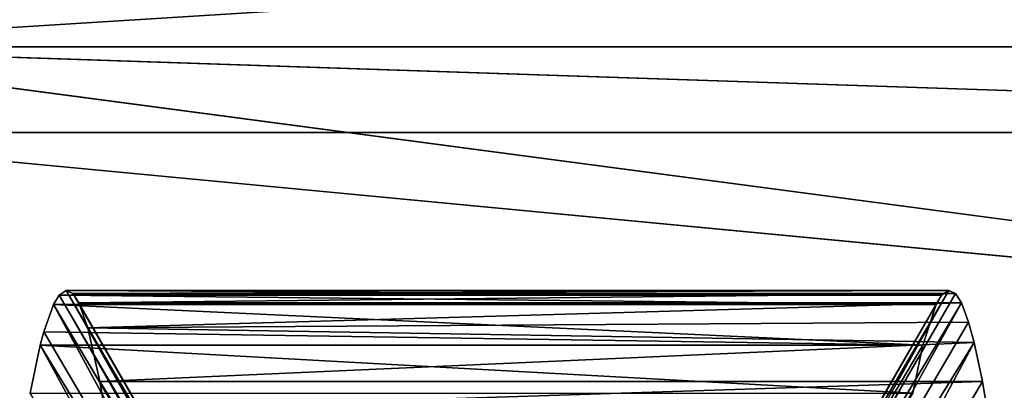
# Model space of a CAD drawing. Extents: x 0 to 4.5, y 0 to 2.5.
# Tile 640 of 656: x 3.5394 to 3.6614, y 1.7376 to 1.7835. Entities that reach past the tile are written whole.
import ezdxf

# ---------------------------------------------------------------- set-up
doc = ezdxf.new("R2010")
doc.units = 0
doc.header["$LTSCALE"] = 2.54
doc.layers.get('0').update_dxf_attribs({"color": 13, "linetype": 'CONTINUOUS'})

# ---------------------------------------------------------------- blocks, each defined once
blk = doc.blocks.new('HACZYK_NA_R_CZNIKI_YUZO_ST')
at = {"color": 0}
for p, q in [((4.4, 1.8363, 0.14603), (3.5, 1.78016, 0.118)), ((4.4, 1.8363, 0.14603), (3.5, 1.78016, 0.118)), ((3.5, 1.78016, 0.118), (4.4, 1.66091, 0.06947)), ((3.5, 1.78016, 0.118), (4.4, 1.66091, 0.06947)), ((3.5, 1.78016, 0.118), (4.4, 1.75007, 0.10439)), ((4.4, 1.78016, 0.118), (3.5, 1.78016, 0.118)), ((4.4, 1.78016, 0.118), (3.5, 1.78016, 0.118)), ((3.5, 1.78016, 0.118), (4.4, 1.75007, 0.10439)), ((3.5, 1.76955, 2.38691), (4.4, 1.76955, 2.38691)), ((3.5, 1.76955, 2.38691), (4.4, 1.76955, 2.38691)), ((3.5, 1.76955, 2.38691), (4.4, 1.68409, 2.42221)), ((3.5, 1.76955, 2.38691), (4.4, 1.68409, 2.42221)), ((3.54428, 1.74941, 1.22577), (3.54517, 1.75, 1.24856)), ((3.54428, 1.74941, 1.22577), (3.54517, 1.75, 1.24856)), ((3.58504, 1.68201, 1.26685), (3.54517, 1.75, 1.24856)), ((3.54517, 1.75, 1.24856), (3.54598, 1.74962, 1.26949)), ((3.58504, 1.68201, 1.26685), (3.54517, 1.75, 1.24856)), ((3.58365, 1.68211, 1.23593), (3.54517, 1.75, 1.24856)), ((3.58365, 1.68211, 1.23593), (3.54517, 1.75, 1.24856)), ((3.65365, 1.74941, 1.22577), (3.54517, 1.75, 1.24856)), ((3.65365, 1.74941, 1.22577), (3.54517, 1.75, 1.24856)), ((3.65456, 1.75, 1.24896), (3.54517, 1.75, 1.24856)), ((3.65456, 1.75, 1.24896), (3.54517, 1.75, 1.24856)), ((3.54517, 1.75, 1.24856), (3.54598, 1.74962, 1.26949)), ((3.65456, 1.75, 1.24896), (3.54598, 1.74962, 1.26949)), ((3.65456, 1.75, 1.24896), (3.54598, 1.74962, 1.26949)), ((3.6149, 1.68211, 1.23593), (3.65456, 1.75, 1.24896)), ((3.6149, 1.68211, 1.23593), (3.65456, 1.75, 1.24896)), ((3.61629, 1.68201, 1.26685), (3.65456, 1.75, 1.24896)), ((3.61629, 1.68201, 1.26685), (3.65456, 1.75, 1.24896)), ((3.65456, 1.75, 1.24896), (3.65365, 1.74941, 1.22577)), ((3.65456, 1.75, 1.24896), (3.65365, 1.74941, 1.22577)), ((3.65536, 1.74962, 1.26949), (3.65456, 1.75, 1.24896)), ((3.65536, 1.74962, 1.26949), (3.65456, 1.75, 1.24896)), ((3.54359, 1.74826, 1.20836), (3.54428, 1.74941, 1.22577)), ((3.54359, 1.74826, 1.20836), (3.54428, 1.74941, 1.22577)), ((3.58365, 1.68211, 1.23593), (3.54428, 1.74941, 1.22577)), ((3.58365, 1.68211, 1.23593), (3.54428, 1.74941, 1.22577)), ((3.58323, 1.68172, 1.22675), (3.54428, 1.74941, 1.22577)), ((3.58323, 1.68172, 1.22675), (3.54428, 1.74941, 1.22577)), ((3.65296, 1.74826, 1.20836), (3.54428, 1.74941, 1.22577)), ((3.65296, 1.74826, 1.20836), (3.54428, 1.74941, 1.22577)), ((3.65365, 1.74941, 1.22577), (3.54428, 1.74941, 1.22577)), ((3.65365, 1.74941, 1.22577), (3.54428, 1.74941, 1.22577)), ((3.58504, 1.68201, 1.26685), (3.54598, 1.74962, 1.26949)), ((3.54598, 1.74962, 1.26949), (3.54674, 1.74844, 1.28943)), ((3.58504, 1.68201, 1.26685), (3.54598, 1.74962, 1.26949)), ((3.65536, 1.74962, 1.26949), (3.54598, 1.74962, 1.26949)), ((3.65536, 1.74962, 1.26949), (3.54598, 1.74962, 1.26949)), ((3.54598, 1.74962, 1.26949), (3.54674, 1.74844, 1.28943)), ((3.65536, 1.74962, 1.26949), (3.54674, 1.74844, 1.28943)), ((3.65536, 1.74962, 1.26949), (3.54674, 1.74844, 1.28943)), ((3.61448, 1.68172, 1.22675), (3.65365, 1.74941, 1.22577)), ((3.61448, 1.68172, 1.22675), (3.65365, 1.74941, 1.22577)), ((3.6149, 1.68211, 1.23593), (3.65365, 1.74941, 1.22577)), ((3.6149, 1.68211, 1.23593), (3.65365, 1.74941, 1.22577)), ((3.61629, 1.68201, 1.26685), (3.65536, 1.74962, 1.26949)), ((3.61629, 1.68201, 1.26685), (3.65536, 1.74962, 1.26949)), ((3.65365, 1.74941, 1.22577), (3.65296, 1.74826, 1.20836)), ((3.65365, 1.74941, 1.22577), (3.65296, 1.74826, 1.20836)), ((3.65612, 1.74844, 1.28943), (3.65536, 1.74962, 1.26949)), ((3.65612, 1.74844, 1.28943), (3.65536, 1.74962, 1.26949)), ((3.54239, 1.74488, 1.17865), (3.54359, 1.74826, 1.20836)), ((3.54239, 1.74488, 1.17865), (3.54359, 1.74826, 1.20836)), ((3.58323, 1.68172, 1.22675), (3.54359, 1.74826, 1.20836)), ((3.58323, 1.68172, 1.22675), (3.54359, 1.74826, 1.20836)), ((3.58158, 1.67829, 1.19097), (3.54359, 1.74826, 1.20836)), ((3.58158, 1.67829, 1.19097), (3.54359, 1.74826, 1.20836)), ((3.65132, 1.74321, 1.16791), (3.54359, 1.74826, 1.20836)), ((3.65132, 1.74321, 1.16791), (3.54359, 1.74826, 1.20836)), ((3.65296, 1.74826, 1.20836), (3.54359, 1.74826, 1.20836)), ((3.65296, 1.74826, 1.20836), (3.54359, 1.74826, 1.20836)), ((3.58655, 1.67932, 1.30099), (3.54674, 1.74844, 1.28943)), ((3.54674, 1.74844, 1.28943), (3.54783, 1.74537, 1.3179)), ((3.58655, 1.67932, 1.30099), (3.54674, 1.74844, 1.28943)), ((3.58504, 1.68201, 1.26685), (3.54674, 1.74844, 1.28943)), ((3.58504, 1.68201, 1.26685), (3.54674, 1.74844, 1.28943)), ((3.65612, 1.74844, 1.28943), (3.54674, 1.74844, 1.28943)), ((3.65612, 1.74844, 1.28943), (3.54674, 1.74844, 1.28943)), ((3.54674, 1.74844, 1.28943), (3.54783, 1.74537, 1.3179)), ((3.65612, 1.74844, 1.28943), (3.54783, 1.74537, 1.3179)), ((3.65612, 1.74844, 1.28943), (3.54783, 1.74537, 1.3179)), ((3.61283, 1.67829, 1.19097), (3.65296, 1.74826, 1.20836)), ((3.61283, 1.67829, 1.19097), (3.65296, 1.74826, 1.20836)), ((3.61448, 1.68172, 1.22675), (3.65296, 1.74826, 1.20836)), ((3.61448, 1.68172, 1.22675), (3.65296, 1.74826, 1.20836)), ((3.61629, 1.68201, 1.26685), (3.65612, 1.74844, 1.28943)), ((3.61629, 1.68201, 1.26685), (3.65612, 1.74844, 1.28943)), ((3.6178, 1.67932, 1.30099), (3.65612, 1.74844, 1.28943)), ((3.6178, 1.67932, 1.30099), (3.65612, 1.74844, 1.28943)), ((3.65296, 1.74826, 1.20836), (3.65132, 1.74321, 1.16791)), ((3.65296, 1.74826, 1.20836), (3.65132, 1.74321, 1.16791)), ((3.657, 1.74607, 1.31256), (3.65612, 1.74844, 1.28943)), ((3.657, 1.74607, 1.31256), (3.65612, 1.74844, 1.28943)), ((3.657, 1.74607, 1.31256), (3.54783, 1.74537, 1.3179)), ((3.657, 1.74607, 1.31256), (3.54783, 1.74537, 1.3179)), ((3.58655, 1.67932, 1.30099), (3.54783, 1.74537, 1.3179)), ((3.54783, 1.74537, 1.3179), (3.54933, 1.73872, 1.35561)), ((3.58655, 1.67932, 1.30099), (3.54783, 1.74537, 1.3179)), ((3.65768, 1.74355, 1.33005), (3.54783, 1.74537, 1.3179)), ((3.65768, 1.74355, 1.33005), (3.54783, 1.74537, 1.3179)), ((3.54783, 1.74537, 1.3179), (3.54933, 1.73872, 1.35561)), ((3.6178, 1.67932, 1.30099), (3.657, 1.74607, 1.31256)), ((3.6178, 1.67932, 1.30099), (3.657, 1.74607, 1.31256)), ((3.65768, 1.74355, 1.33005), (3.657, 1.74607, 1.31256)), ((3.65768, 1.74355, 1.33005), (3.657, 1.74607, 1.31256)), ((3.54195, 1.74321, 1.16791), (3.54239, 1.74488, 1.17865)), ((3.54195, 1.74321, 1.16791), (3.54239, 1.74488, 1.17865)), ((3.58158, 1.67829, 1.19097), (3.54239, 1.74488, 1.17865)), ((3.58158, 1.67829, 1.19097), (3.54239, 1.74488, 1.17865)), ((3.65132, 1.74321, 1.16791), (3.54239, 1.74488, 1.17865)), ((3.65132, 1.74321, 1.16791), (3.54239, 1.74488, 1.17865)), ((3.54071, 1.73727, 1.13791), (3.54195, 1.74321, 1.16791)), ((3.54071, 1.73727, 1.13791), (3.54195, 1.74321, 1.16791)), ((3.58158, 1.67829, 1.19097), (3.54195, 1.74321, 1.16791)), ((3.58158, 1.67829, 1.19097), (3.54195, 1.74321, 1.16791)), ((3.58019, 1.67325, 1.16179), (3.54195, 1.74321, 1.16791)), ((3.58019, 1.67325, 1.16179), (3.54195, 1.74321, 1.16791)), ((3.65008, 1.73727, 1.13791), (3.54195, 1.74321, 1.16791)), ((3.65008, 1.73727, 1.13791), (3.54195, 1.74321, 1.16791)), ((3.65132, 1.74321, 1.16791), (3.54195, 1.74321, 1.16791)), ((3.65132, 1.74321, 1.16791), (3.54195, 1.74321, 1.16791)), ((3.65768, 1.74355, 1.33005), (3.54933, 1.73872, 1.35561)), ((3.65768, 1.74355, 1.33005), (3.54933, 1.73872, 1.35561)), ((3.61283, 1.67829, 1.19097), (3.65132, 1.74321, 1.16791)), ((3.61283, 1.67829, 1.19097), (3.65132, 1.74321, 1.16791)), ((3.6178, 1.67932, 1.30099), (3.65768, 1.74355, 1.33005)), ((3.6178, 1.67932, 1.30099), (3.65768, 1.74355, 1.33005)), ((3.61964, 1.67259, 1.34132), (3.65768, 1.74355, 1.33005)), ((3.61964, 1.67259, 1.34132), (3.65768, 1.74355, 1.33005)), ((3.65132, 1.74321, 1.16791), (3.65008, 1.73727, 1.13791)), ((3.65132, 1.74321, 1.16791), (3.65008, 1.73727, 1.13791)), ((3.6587, 1.73872, 1.35561), (3.65768, 1.74355, 1.33005)), ((3.6587, 1.73872, 1.35561), (3.65768, 1.74355, 1.33005)), ((3.58839, 1.67259, 1.34132), (3.54933, 1.73872, 1.35561)), ((3.54933, 1.73872, 1.35561), (3.54994, 1.7352, 1.37075)), ((3.58839, 1.67259, 1.34132), (3.54933, 1.73872, 1.35561)), ((3.58655, 1.67932, 1.30099), (3.54933, 1.73872, 1.35561)), ((3.58655, 1.67932, 1.30099), (3.54933, 1.73872, 1.35561)), ((3.6587, 1.73872, 1.35561), (3.54933, 1.73872, 1.35561)), ((3.6587, 1.73872, 1.35561), (3.54933, 1.73872, 1.35561)), ((3.54933, 1.73872, 1.35561), (3.54994, 1.7352, 1.37075)), ((3.6587, 1.73872, 1.35561), (3.54994, 1.7352, 1.37075)), ((3.6587, 1.73872, 1.35561), (3.54994, 1.7352, 1.37075)), ((3.61964, 1.67259, 1.34132), (3.6587, 1.73872, 1.35561)), ((3.61964, 1.67259, 1.34132), (3.6587, 1.73872, 1.35561)), ((3.65931, 1.7352, 1.37075), (3.6587, 1.73872, 1.35561)), ((3.65931, 1.7352, 1.37075), (3.6587, 1.73872, 1.35561))]:
    blk.add_line(p, q, dxfattribs=at)
mesh = blk.add_polyface(dxfattribs=at)
corners = [(4.4, 1.8363, 0.14603), (3.5, 1.78016, 0.118), (3.5, 1.89945, 0.18196)]
mesh.append_faces([[corners[k] for k in face] for face in [(0, 1, 2)]], dxfattribs={"color": 0})
mesh = blk.add_polyface(dxfattribs=at)
corners = [(4.4, 1.85794, 2.3422), (3.5, 1.88942, 2.32408), (4.4, 1.77255, 2.38554)]
mesh.append_faces([[corners[k] for k in face] for face in [(0, 1, 2)]], dxfattribs={"color": 0})
mesh = blk.add_polyface(dxfattribs=at)
corners = [(4.4, 1.77255, 2.38554), (3.5, 1.88942, 2.32408), (4.4, 1.76955, 2.38691)]
mesh.append_faces([[corners[k] for k in face] for face in [(0, 1, 2)]], dxfattribs={"color": 0})
mesh = blk.add_polyface(dxfattribs=at)
corners = [(4.4, 1.76955, 2.38691), (3.5, 1.88942, 2.32408), (3.5, 1.76955, 2.38691)]
mesh.append_faces([[corners[k] for k in face] for face in [(0, 1, 2)]], dxfattribs={"color": 0})
mesh = blk.add_polyface(dxfattribs=at)
corners = [(4.4, 1.78016, 0.118), (3.5, 1.78016, 0.118), (4.4, 1.8363, 0.14603)]
mesh.append_faces([[corners[k] for k in face] for face in [(0, 1, 2)]], dxfattribs={"color": 0})
mesh = blk.add_polyface(dxfattribs=at)
corners = [(4.4, 1.66091, 0.06947), (3.5, 1.65467, 0.06731), (3.5, 1.78016, 0.118)]
mesh.append_faces([[corners[k] for k in face] for face in [(0, 1, 2)]], dxfattribs={"color": 0})
mesh = blk.add_polyface(dxfattribs=at)
corners = [(4.4, 1.66091, 0.06947), (3.5, 1.78016, 0.118), (4.4, 1.75007, 0.10439)]
mesh.append_faces([[corners[k] for k in face] for face in [(0, 1, 2)]], dxfattribs={"color": 0})
mesh = blk.add_polyface(dxfattribs=at)
corners = [(4.4, 1.75007, 0.10439), (3.5, 1.78016, 0.118), (4.4, 1.78016, 0.118)]
mesh.append_faces([[corners[k] for k in face] for face in [(0, 1, 2)]], dxfattribs={"color": 0})
mesh = blk.add_polyface(dxfattribs=at)
corners = [(4.4, 1.76955, 2.38691), (3.5, 1.76955, 2.38691), (4.4, 1.68409, 2.42221)]
mesh.append_faces([[corners[k] for k in face] for face in [(0, 1, 2)]], dxfattribs={"color": 0})
mesh = blk.add_polyface(dxfattribs=at)
corners = [(4.4, 1.68409, 2.42221), (3.5, 1.76955, 2.38691), (3.5, 1.64358, 2.43642)]
mesh.append_faces([[corners[k] for k in face] for face in [(0, 1, 2)]], dxfattribs={"color": 0})
mesh = blk.add_polyface(dxfattribs=at)
corners = [(3.54517, 1.75, 1.24856), (3.58365, 1.68211, 1.23593), (3.54428, 1.74941, 1.22577)]
mesh.append_faces([[corners[k] for k in face] for face in [(0, 1, 2)]], dxfattribs={"color": 0})
mesh = blk.add_polyface(dxfattribs=at)
corners = [(3.54517, 1.75, 1.24856), (3.54428, 1.74941, 1.22577), (3.65365, 1.74941, 1.22577)]
mesh.append_faces([[corners[k] for k in face] for face in [(0, 1, 2)]], dxfattribs={"color": 0})
mesh = blk.add_polyface(dxfattribs=at)
corners = [(3.54517, 1.75, 1.24856), (3.54598, 1.74962, 1.26949), (3.58504, 1.68201, 1.26685)]
mesh.append_faces([[corners[k] for k in face] for face in [(0, 1, 2)]], dxfattribs={"color": 0})
mesh = blk.add_polyface(dxfattribs=at)
corners = [(3.54517, 1.75, 1.24856), (3.58504, 1.68201, 1.26685), (3.58365, 1.68211, 1.23593)]
mesh.append_faces([[corners[k] for k in face] for face in [(0, 1, 2)]], dxfattribs={"color": 0})
mesh = blk.add_polyface(dxfattribs=at)
corners = [(3.65456, 1.75, 1.24896), (3.54517, 1.75, 1.24856), (3.65365, 1.74941, 1.22577)]
mesh.append_faces([[corners[k] for k in face] for face in [(0, 1, 2)]], dxfattribs={"color": 0})
mesh = blk.add_polyface(dxfattribs=at)
corners = [(3.54598, 1.74962, 1.26949), (3.54517, 1.75, 1.24856), (3.65456, 1.75, 1.24896)]
mesh.append_faces([[corners[k] for k in face] for face in [(0, 1, 2)]], dxfattribs={"color": 0})
mesh = blk.add_polyface(dxfattribs=at)
corners = [(3.54598, 1.74962, 1.26949), (3.65456, 1.75, 1.24896), (3.65536, 1.74962, 1.26949)]
mesh.append_faces([[corners[k] for k in face] for face in [(0, 1, 2)]], dxfattribs={"color": 0})
mesh = blk.add_polyface(dxfattribs=at)
corners = [(3.65456, 1.75, 1.24896), (3.65365, 1.74941, 1.22577), (3.6149, 1.68211, 1.23593)]
mesh.append_faces([[corners[k] for k in face] for face in [(0, 1, 2)]], dxfattribs={"color": 0})
mesh = blk.add_polyface(dxfattribs=at)
corners = [(3.65456, 1.75, 1.24896), (3.6149, 1.68211, 1.23593), (3.61629, 1.68201, 1.26685)]
mesh.append_faces([[corners[k] for k in face] for face in [(0, 1, 2)]], dxfattribs={"color": 0})
mesh = blk.add_polyface(dxfattribs=at)
corners = [(3.65456, 1.75, 1.24896), (3.61629, 1.68201, 1.26685), (3.65536, 1.74962, 1.26949)]
mesh.append_faces([[corners[k] for k in face] for face in [(0, 1, 2)]], dxfattribs={"color": 0})
mesh = blk.add_polyface(dxfattribs=at)
corners = [(3.54428, 1.74941, 1.22577), (3.58323, 1.68172, 1.22675), (3.54359, 1.74826, 1.20836)]
mesh.append_faces([[corners[k] for k in face] for face in [(0, 1, 2)]], dxfattribs={"color": 0})
mesh = blk.add_polyface(dxfattribs=at)
corners = [(3.54428, 1.74941, 1.22577), (3.54359, 1.74826, 1.20836), (3.65296, 1.74826, 1.20836)]
mesh.append_faces([[corners[k] for k in face] for face in [(0, 1, 2)]], dxfattribs={"color": 0})
mesh = blk.add_polyface(dxfattribs=at)
corners = [(3.54428, 1.74941, 1.22577), (3.58365, 1.68211, 1.23593), (3.58323, 1.68172, 1.22675)]
mesh.append_faces([[corners[k] for k in face] for face in [(0, 1, 2)]], dxfattribs={"color": 0})
mesh = blk.add_polyface(dxfattribs=at)
corners = [(3.54428, 1.74941, 1.22577), (3.65296, 1.74826, 1.20836), (3.65365, 1.74941, 1.22577)]
mesh.append_faces([[corners[k] for k in face] for face in [(0, 1, 2)]], dxfattribs={"color": 0})
mesh = blk.add_polyface(dxfattribs=at)
corners = [(3.54598, 1.74962, 1.26949), (3.54674, 1.74844, 1.28943), (3.58504, 1.68201, 1.26685)]
mesh.append_faces([[corners[k] for k in face] for face in [(0, 1, 2)]], dxfattribs={"color": 0})
mesh = blk.add_polyface(dxfattribs=at)
corners = [(3.54674, 1.74844, 1.28943), (3.54598, 1.74962, 1.26949), (3.65536, 1.74962, 1.26949)]
mesh.append_faces([[corners[k] for k in face] for face in [(0, 1, 2)]], dxfattribs={"color": 0})
mesh = blk.add_polyface(dxfattribs=at)
corners = [(3.54674, 1.74844, 1.28943), (3.65536, 1.74962, 1.26949), (3.65612, 1.74844, 1.28943)]
mesh.append_faces([[corners[k] for k in face] for face in [(0, 1, 2)]], dxfattribs={"color": 0})
mesh = blk.add_polyface(dxfattribs=at)
corners = [(3.65365, 1.74941, 1.22577), (3.65296, 1.74826, 1.20836), (3.61448, 1.68172, 1.22675)]
mesh.append_faces([[corners[k] for k in face] for face in [(0, 1, 2)]], dxfattribs={"color": 0})
mesh = blk.add_polyface(dxfattribs=at)
corners = [(3.65365, 1.74941, 1.22577), (3.61448, 1.68172, 1.22675), (3.6149, 1.68211, 1.23593)]
mesh.append_faces([[corners[k] for k in face] for face in [(0, 1, 2)]], dxfattribs={"color": 0})
mesh = blk.add_polyface(dxfattribs=at)
corners = [(3.65536, 1.74962, 1.26949), (3.61629, 1.68201, 1.26685), (3.65612, 1.74844, 1.28943)]
mesh.append_faces([[corners[k] for k in face] for face in [(0, 1, 2)]], dxfattribs={"color": 0})
mesh = blk.add_polyface(dxfattribs=at)
corners = [(3.54359, 1.74826, 1.20836), (3.58158, 1.67829, 1.19097), (3.54239, 1.74488, 1.17865)]
mesh.append_faces([[corners[k] for k in face] for face in [(0, 1, 2)]], dxfattribs={"color": 0})
mesh = blk.add_polyface(dxfattribs=at)
corners = [(3.54359, 1.74826, 1.20836), (3.54239, 1.74488, 1.17865), (3.65132, 1.74321, 1.16791)]
mesh.append_faces([[corners[k] for k in face] for face in [(0, 1, 2)]], dxfattribs={"color": 0})
mesh = blk.add_polyface(dxfattribs=at)
corners = [(3.54359, 1.74826, 1.20836), (3.58323, 1.68172, 1.22675), (3.58158, 1.67829, 1.19097)]
mesh.append_faces([[corners[k] for k in face] for face in [(0, 1, 2)]], dxfattribs={"color": 0})
mesh = blk.add_polyface(dxfattribs=at)
corners = [(3.54359, 1.74826, 1.20836), (3.65132, 1.74321, 1.16791), (3.65296, 1.74826, 1.20836)]
mesh.append_faces([[corners[k] for k in face] for face in [(0, 1, 2)]], dxfattribs={"color": 0})
mesh = blk.add_polyface(dxfattribs=at)
corners = [(3.54674, 1.74844, 1.28943), (3.54783, 1.74537, 1.3179), (3.58655, 1.67932, 1.30099)]
mesh.append_faces([[corners[k] for k in face] for face in [(0, 1, 2)]], dxfattribs={"color": 0})
mesh = blk.add_polyface(dxfattribs=at)
corners = [(3.54674, 1.74844, 1.28943), (3.58655, 1.67932, 1.30099), (3.58504, 1.68201, 1.26685)]
mesh.append_faces([[corners[k] for k in face] for face in [(0, 1, 2)]], dxfattribs={"color": 0})
mesh = blk.add_polyface(dxfattribs=at)
corners = [(3.54783, 1.74537, 1.3179), (3.54674, 1.74844, 1.28943), (3.65612, 1.74844, 1.28943)]
mesh.append_faces([[corners[k] for k in face] for face in [(0, 1, 2)]], dxfattribs={"color": 0})
mesh = blk.add_polyface(dxfattribs=at)
corners = [(3.54783, 1.74537, 1.3179), (3.65612, 1.74844, 1.28943), (3.657, 1.74607, 1.31256)]
mesh.append_faces([[corners[k] for k in face] for face in [(0, 1, 2)]], dxfattribs={"color": 0})
mesh = blk.add_polyface(dxfattribs=at)
corners = [(3.65296, 1.74826, 1.20836), (3.65132, 1.74321, 1.16791), (3.61283, 1.67829, 1.19097)]
mesh.append_faces([[corners[k] for k in face] for face in [(0, 1, 2)]], dxfattribs={"color": 0})
mesh = blk.add_polyface(dxfattribs=at)
corners = [(3.65296, 1.74826, 1.20836), (3.61283, 1.67829, 1.19097), (3.61448, 1.68172, 1.22675)]
mesh.append_faces([[corners[k] for k in face] for face in [(0, 1, 2)]], dxfattribs={"color": 0})
mesh = blk.add_polyface(dxfattribs=at)
corners = [(3.65612, 1.74844, 1.28943), (3.61629, 1.68201, 1.26685), (3.6178, 1.67932, 1.30099)]
mesh.append_faces([[corners[k] for k in face] for face in [(0, 1, 2)]], dxfattribs={"color": 0})
mesh = blk.add_polyface(dxfattribs=at)
corners = [(3.65612, 1.74844, 1.28943), (3.6178, 1.67932, 1.30099), (3.657, 1.74607, 1.31256)]
mesh.append_faces([[corners[k] for k in face] for face in [(0, 1, 2)]], dxfattribs={"color": 0})
mesh = blk.add_polyface(dxfattribs=at)
corners = [(3.65768, 1.74355, 1.33005), (3.54783, 1.74537, 1.3179), (3.657, 1.74607, 1.31256)]
mesh.append_faces([[corners[k] for k in face] for face in [(0, 1, 2)]], dxfattribs={"color": 0})
mesh = blk.add_polyface(dxfattribs=at)
corners = [(3.54783, 1.74537, 1.3179), (3.54933, 1.73872, 1.35561), (3.58655, 1.67932, 1.30099)]
mesh.append_faces([[corners[k] for k in face] for face in [(0, 1, 2)]], dxfattribs={"color": 0})
mesh = blk.add_polyface(dxfattribs=at)
corners = [(3.54933, 1.73872, 1.35561), (3.54783, 1.74537, 1.3179), (3.65768, 1.74355, 1.33005)]
mesh.append_faces([[corners[k] for k in face] for face in [(0, 1, 2)]], dxfattribs={"color": 0})
mesh = blk.add_polyface(dxfattribs=at)
corners = [(3.657, 1.74607, 1.31256), (3.6178, 1.67932, 1.30099), (3.65768, 1.74355, 1.33005)]
mesh.append_faces([[corners[k] for k in face] for face in [(0, 1, 2)]], dxfattribs={"color": 0})
mesh = blk.add_polyface(dxfattribs=at)
corners = [(3.54239, 1.74488, 1.17865), (3.58158, 1.67829, 1.19097), (3.54195, 1.74321, 1.16791)]
mesh.append_faces([[corners[k] for k in face] for face in [(0, 1, 2)]], dxfattribs={"color": 0})
mesh = blk.add_polyface(dxfattribs=at)
corners = [(3.54239, 1.74488, 1.17865), (3.54195, 1.74321, 1.16791), (3.65132, 1.74321, 1.16791)]
mesh.append_faces([[corners[k] for k in face] for face in [(0, 1, 2)]], dxfattribs={"color": 0})
mesh = blk.add_polyface(dxfattribs=at)
corners = [(3.54195, 1.74321, 1.16791), (3.58019, 1.67325, 1.16179), (3.54071, 1.73727, 1.13791)]
mesh.append_faces([[corners[k] for k in face] for face in [(0, 1, 2)]], dxfattribs={"color": 0})
mesh = blk.add_polyface(dxfattribs=at)
corners = [(3.54195, 1.74321, 1.16791), (3.54071, 1.73727, 1.13791), (3.65008, 1.73727, 1.13791)]
mesh.append_faces([[corners[k] for k in face] for face in [(0, 1, 2)]], dxfattribs={"color": 0})
mesh = blk.add_polyface(dxfattribs=at)
corners = [(3.54195, 1.74321, 1.16791), (3.58158, 1.67829, 1.19097), (3.58019, 1.67325, 1.16179)]
mesh.append_faces([[corners[k] for k in face] for face in [(0, 1, 2)]], dxfattribs={"color": 0})
mesh = blk.add_polyface(dxfattribs=at)
corners = [(3.54195, 1.74321, 1.16791), (3.65008, 1.73727, 1.13791), (3.65132, 1.74321, 1.16791)]
mesh.append_faces([[corners[k] for k in face] for face in [(0, 1, 2)]], dxfattribs={"color": 0})
mesh = blk.add_polyface(dxfattribs=at)
corners = [(3.54933, 1.73872, 1.35561), (3.65768, 1.74355, 1.33005), (3.6587, 1.73872, 1.35561)]
mesh.append_faces([[corners[k] for k in face] for face in [(0, 1, 2)]], dxfattribs={"color": 0})
mesh = blk.add_polyface(dxfattribs=at)
corners = [(3.65132, 1.74321, 1.16791), (3.65008, 1.73727, 1.13791), (3.61283, 1.67829, 1.19097)]
mesh.append_faces([[corners[k] for k in face] for face in [(0, 1, 2)]], dxfattribs={"color": 0})
mesh = blk.add_polyface(dxfattribs=at)
corners = [(3.65768, 1.74355, 1.33005), (3.6178, 1.67932, 1.30099), (3.61964, 1.67259, 1.34132)]
mesh.append_faces([[corners[k] for k in face] for face in [(0, 1, 2)]], dxfattribs={"color": 0})
mesh = blk.add_polyface(dxfattribs=at)
corners = [(3.65768, 1.74355, 1.33005), (3.61964, 1.67259, 1.34132), (3.6587, 1.73872, 1.35561)]
mesh.append_faces([[corners[k] for k in face] for face in [(0, 1, 2)]], dxfattribs={"color": 0})
mesh = blk.add_polyface(dxfattribs=at)
corners = [(3.54933, 1.73872, 1.35561), (3.54994, 1.7352, 1.37075), (3.58839, 1.67259, 1.34132)]
mesh.append_faces([[corners[k] for k in face] for face in [(0, 1, 2)]], dxfattribs={"color": 0})
mesh = blk.add_polyface(dxfattribs=at)
corners = [(3.54933, 1.73872, 1.35561), (3.58839, 1.67259, 1.34132), (3.58655, 1.67932, 1.30099)]
mesh.append_faces([[corners[k] for k in face] for face in [(0, 1, 2)]], dxfattribs={"color": 0})
mesh = blk.add_polyface(dxfattribs=at)
corners = [(3.54994, 1.7352, 1.37075), (3.54933, 1.73872, 1.35561), (3.6587, 1.73872, 1.35561)]
mesh.append_faces([[corners[k] for k in face] for face in [(0, 1, 2)]], dxfattribs={"color": 0})
mesh = blk.add_polyface(dxfattribs=at)
corners = [(3.54994, 1.7352, 1.37075), (3.6587, 1.73872, 1.35561), (3.65931, 1.7352, 1.37075)]
mesh.append_faces([[corners[k] for k in face] for face in [(0, 1, 2)]], dxfattribs={"color": 0})
mesh = blk.add_polyface(dxfattribs=at)
corners = [(3.6587, 1.73872, 1.35561), (3.61964, 1.67259, 1.34132), (3.65931, 1.7352, 1.37075)]
mesh.append_faces([[corners[k] for k in face] for face in [(0, 1, 2)]], dxfattribs={"color": 0})

msp = doc.modelspace()

# ---------------------------------------------------------------- block references
at = {"color": 0}
msp.add_blockref('HACZYK_NA_R_CZNIKI_YUZO_ST', (0, 0), dxfattribs=at)

doc.saveas('drawing.dxf')
